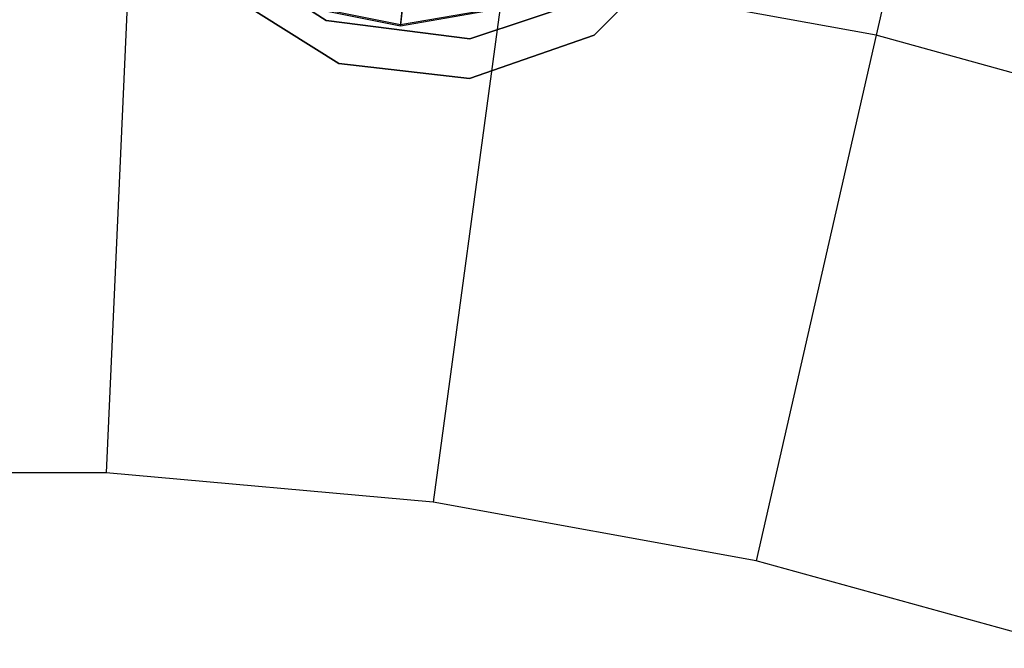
# Model space of a CAD drawing. Extents: x 0.3 to 7.1, y -3.38 to 3.38.
# Tile 467 of 604: x 3.72 to 4.06, y 1.18 to 1.39. Entities that reach past the tile are written whole.
import ezdxf

# ---------------------------------------------------------------- set-up
doc = ezdxf.new("R2010")
doc.units = 0
doc.header["$LTSCALE"] = 2.54
doc.layers.get('0').update_dxf_attribs({"linetype": 'CONTINUOUS'})

# ---------------------------------------------------------------- blocks, each defined once
blk = doc.blocks.new('SINGLES_AVVSTL_STL')
at = {"color": 0}
for p, q in [((4.04964, 1.54807, 5.1494), (4.01183, 1.38242, 5.30457)), ((4.04964, 1.54807, 5.1494), (4.01183, 1.38242, 5.30457)), ((3.8512, 1.38551, 54.68199), (3.85462, 1.41803, 54.58307)), ((3.8512, 1.38551, 54.68199), (3.85462, 1.41803, 54.58307)), ((3.8548, 1.41977, 54.87044), (3.85124, 1.38593, 54.77109)), ((3.8548, 1.41977, 54.87044), (3.85124, 1.38593, 54.77109)), ((3.75992, 1.41654, 5.30457), (3.75175, 1.23476, 5.4454)), ((3.75992, 1.41654, 5.30457), (3.75175, 1.23476, 5.4454)), ((3.82604, 1.38734, 61.72336), (3.78497, 1.41399, 61.72336)), ((3.78497, 1.41399, 61.52336), (3.82604, 1.38734, 61.52336)), ((3.78497, 1.41399, 61.52336), (3.82604, 1.38734, 61.52336)), ((3.82604, 1.38734, 61.72336), (3.78497, 1.41399, 61.72336)), ((3.94807, 1.41387, 54.83894), (3.91656, 1.38244, 54.83894)), ((3.91656, 1.38244, 54.63894), (3.94807, 1.41387, 54.63894)), ((3.91656, 1.38244, 54.63894), (3.94807, 1.41387, 54.63894)), ((3.94807, 1.41387, 54.83894), (3.91656, 1.38244, 54.83894)), ((3.94807, 1.41387, 20.47364), (3.91656, 1.38244, 20.47364)), ((3.91656, 1.38244, 20.27364), (3.94807, 1.41387, 20.27364)), ((3.91656, 1.38244, 20.27364), (3.94807, 1.41387, 20.27364)), ((3.94807, 1.41387, 20.47364), (3.91656, 1.38244, 20.47364)), ((3.88664, 1.40514, 5.30457), (3.86221, 1.22481, 5.4454)), ((3.88664, 1.40514, 5.30457), (3.86221, 1.22481, 5.4454)), ((4.01183, 1.38242, 5.30457), (3.88664, 1.40514, 5.30457)), ((4.01183, 1.38242, 5.30457), (3.88664, 1.40514, 5.30457)), ((3.83032, 1.37284, 54.83894), (3.79266, 1.39656, 54.83894)), ((3.79266, 1.39656, 54.63894), (3.83032, 1.37284, 54.63894)), ((3.79266, 1.39656, 54.63894), (3.83032, 1.37284, 54.63894)), ((3.83032, 1.37284, 54.83894), (3.79266, 1.39656, 54.83894)), ((3.83032, 1.37283, 20.47364), (3.79266, 1.39656, 20.47364)), ((3.79266, 1.39656, 20.27364), (3.83032, 1.37283, 20.27364)), ((3.79266, 1.39656, 20.27364), (3.83032, 1.37283, 20.27364)), ((3.83032, 1.37283, 20.47364), (3.79266, 1.39656, 20.47364)), ((3.92104, 1.39663, 61.72336), (3.8746, 1.38114, 61.72336)), ((3.8746, 1.38114, 61.52336), (3.92104, 1.39663, 61.52336)), ((3.8746, 1.38114, 61.52336), (3.92104, 1.39663, 61.52336)), ((3.92104, 1.39663, 61.72336), (3.8746, 1.38114, 61.72336)), ((3.8512, 1.38551, 54.68199), (3.81516, 1.39268, 54.68248)), ((3.8512, 1.38551, 54.68199), (3.81516, 1.39268, 54.68248)), ((3.85124, 1.38593, 54.77109), (3.8152, 1.39309, 54.77057)), ((3.85124, 1.38593, 54.77109), (3.8152, 1.39309, 54.77057)), ((3.88739, 1.39172, 54.68344), (3.8512, 1.38551, 54.68199)), ((3.88739, 1.39172, 54.68344), (3.8512, 1.38551, 54.68199)), ((3.88744, 1.39212, 54.76956), (3.85124, 1.38593, 54.77109)), ((3.88744, 1.39212, 54.76956), (3.85124, 1.38593, 54.77109)), ((3.8746, 1.38114, 61.72336), (3.82604, 1.38734, 61.72336)), ((3.82604, 1.38734, 61.52336), (3.8746, 1.38114, 61.52336)), ((3.82604, 1.38734, 61.52336), (3.8746, 1.38114, 61.52336)), ((3.82604, 1.38734, 61.52336), (3.82604, 1.38734, 61.72336)), ((3.8746, 1.38114, 61.72336), (3.82604, 1.38734, 61.72336)), ((3.82604, 1.38734, 61.52336), (3.82604, 1.38734, 61.72336)), ((3.85124, 1.38593, 54.77109), (3.8512, 1.38551, 54.68199)), ((3.85124, 1.38593, 54.77109), (3.8512, 1.38551, 54.68199)), ((3.91656, 1.38244, 54.83894), (3.87453, 1.3678, 54.83894)), ((3.87453, 1.3678, 54.63894), (3.91656, 1.38244, 54.63894)), ((3.87453, 1.3678, 54.63894), (3.91656, 1.38244, 54.63894)), ((3.91656, 1.38244, 54.83894), (3.87453, 1.3678, 54.83894)), ((3.91656, 1.38244, 20.47364), (3.87453, 1.36779, 20.47364)), ((3.87453, 1.36779, 20.27364), (3.91656, 1.38244, 20.27364)), ((3.87453, 1.36779, 20.27364), (3.91656, 1.38244, 20.27364)), ((3.91656, 1.38244, 20.47364), (3.87453, 1.36779, 20.47364)), ((3.8746, 1.38114, 61.52336), (3.8746, 1.38114, 61.72336)), ((3.8746, 1.38114, 61.52336), (3.8746, 1.38114, 61.72336)), ((3.91656, 1.38244, 54.63894), (3.91656, 1.38244, 54.83894)), ((3.91656, 1.38244, 54.63894), (3.91656, 1.38244, 54.83894)), ((3.91656, 1.38244, 20.27364), (3.91656, 1.38244, 20.47364)), ((3.91656, 1.38244, 20.27364), (3.91656, 1.38244, 20.47364)), ((4.01183, 1.38242, 5.30457), (3.97133, 1.20501, 5.4454)), ((4.01183, 1.38242, 5.30457), (3.97133, 1.20501, 5.4454)), ((4.13447, 1.34857, 5.30457), (4.01183, 1.38242, 5.30457)), ((4.13447, 1.34857, 5.30457), (4.01183, 1.38242, 5.30457)), ((3.87453, 1.3678, 54.83894), (3.83032, 1.37284, 54.83894)), ((3.83032, 1.37284, 54.63894), (3.87453, 1.3678, 54.63894)), ((3.83032, 1.37284, 54.63894), (3.87453, 1.3678, 54.63894)), ((3.83032, 1.37284, 54.63894), (3.83032, 1.37284, 54.83894)), ((3.87453, 1.3678, 54.83894), (3.83032, 1.37284, 54.83894)), ((3.83032, 1.37284, 54.63894), (3.83032, 1.37284, 54.83894)), ((3.87453, 1.36779, 20.47364), (3.83032, 1.37283, 20.47364)), ((3.83032, 1.37283, 20.27364), (3.87453, 1.36779, 20.27364)), ((3.83032, 1.37283, 20.27364), (3.87453, 1.36779, 20.27364)), ((3.83032, 1.37283, 20.27364), (3.83032, 1.37283, 20.47364)), ((3.87453, 1.36779, 20.47364), (3.83032, 1.37283, 20.47364)), ((3.83032, 1.37283, 20.27364), (3.83032, 1.37283, 20.47364)), ((3.87453, 1.3678, 54.63894), (3.87453, 1.3678, 54.83894)), ((3.87453, 1.3678, 54.63894), (3.87453, 1.3678, 54.83894)), ((3.87453, 1.36779, 20.27364), (3.87453, 1.36779, 20.47364)), ((3.87453, 1.36779, 20.27364), (3.87453, 1.36779, 20.47364)), ((3.75175, 1.23476, 5.4454), (3.64085, 1.23476, 5.4454)), ((3.75175, 1.23476, 5.4454), (3.64085, 1.23476, 5.4454)), ((3.86221, 1.22481, 5.4454), (3.75175, 1.23476, 5.4454)), ((3.86221, 1.22481, 5.4454), (3.75175, 1.23476, 5.4454)), ((3.97133, 1.20501, 5.4454), (3.86221, 1.22481, 5.4454)), ((3.97133, 1.20501, 5.4454), (3.86221, 1.22481, 5.4454)), ((4.07824, 1.17551, 5.4454), (3.97133, 1.20501, 5.4454)), ((4.07824, 1.17551, 5.4454), (3.97133, 1.20501, 5.4454))]:
    blk.add_line(p, q, dxfattribs=at)

msp = doc.modelspace()

# ---------------------------------------------------------------- block references
at = {"color": 0}
msp.add_blockref('SINGLES_AVVSTL_STL', (0, 0), dxfattribs=at)

doc.saveas('drawing.dxf')
